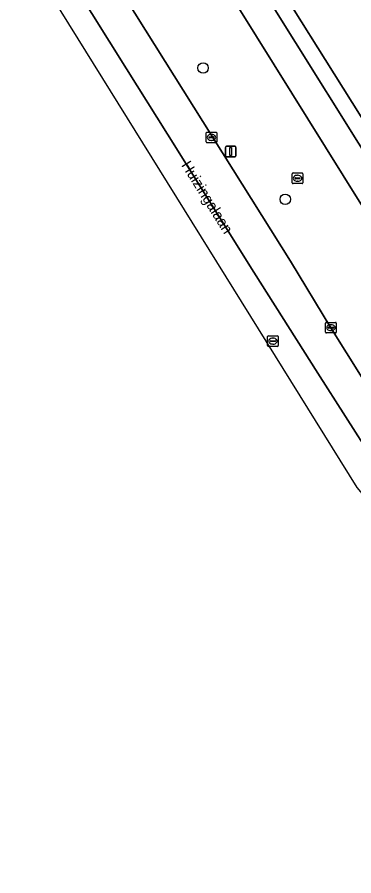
# Model space of a CAD drawing. Extents: x 160077 to 160948, y 386481 to 387498.
# Drawn here: x 160530.1 to 160561.8, y 386523.9 to 386604.6 of the extents above; entities that cross this region are included whole.
import ezdxf

# ---------------------------------------------------------------- set-up
doc = ezdxf.new("R2010")
doc.units = 0
for name, color, linetype in [('IMGEO_Berm_groen', 7, 'Continuous'), ('IMGEO_Boom', 7, 'Continuous'), ('IMGEO_Fietspad_gesloten', 7, 'Continuous'), ('IMGEO_Groenvoorziening', 7, 'Continuous'), ('IMGEO_Kolk', 7, 'Continuous'), ('IMGEO_Lichtmast', 7, 'Continuous'), ('IMGEO_Openbare_ruimte_label', 7, 'Continuous'), ('IMGEO_OVBaan_gesloten', 7, 'Continuous'), ('IMGEO_Rijbaan_regionaal_gesloten', 7, 'Continuous'), ('IMGEO_Rioolput', 7, 'Continuous'), ('IMGEO_Voetpad_open', 7, 'Continuous')]:
    doc.layers.add(name, color=color, linetype=linetype)

msp = doc.modelspace()

# ---------------------------------------------------------------- linework, layer by layer
at = {"layer": 'IMGEO_Berm_groen'}
for points in [[(160469.262, 386719.4), (160555.818, 386581.643), (160559.632, 386575.392), (160564.214, 386568.079), (160567.677, 386562.751)], [(160583.066, 386554.607), (160580.234, 386559.082), (160573.74, 386569.221), (160562.433, 386587.034), (160550.968, 386605.402), (160545.504, 386614.157), (160545.353, 386614.4), (160540.384, 386622.308), (160531.85, 386635.887), (160531.36, 386636.669), (160520.175, 386654.495), (160507.988, 386673.919), (160499.383, 386687.635)]]:
    msp.add_lwpolyline(points, dxfattribs=at)
at = {"layer": 'IMGEO_Boom'}
for centre in [(160547.601, 386599.793), (160555.335, 386587.452)]:
    msp.add_circle(centre, 0.489, dxfattribs=at)
at = {"layer": 'IMGEO_Fietspad_gesloten'}
msp.add_lwpolyline([(160565.101, 386588.121), (160553.416, 386606.82), (160552.85, 386607.713), (160549.473, 386613.148), (160547.703, 386615.911), (160545.353, 386614.4), (160545.504, 386614.157), (160550.968, 386605.402), (160562.433, 386587.034), (160573.74, 386569.221), (160580.234, 386559.082), (160583.066, 386554.607)], dxfattribs=at)
at = {"layer": 'IMGEO_Groenvoorziening'}
msp.add_lwpolyline([(160553.248, 386609.891), (160559.093, 386600.58), (160565.157, 386590.912)], dxfattribs=at)
at = {"layer": 'IMGEO_Kolk'}
for p, q in [((160547.895, 386592.842), (160547.895, 386593.694)), ((160547.97, 386593.768), (160548.822, 386593.768)), ((160548.383, 386593.548), (160548.408, 386593.548)), ((160548.896, 386593.694), (160548.896, 386592.842)), ((160548.822, 386592.768), (160547.97, 386592.768)), ((160548.154, 386593.262), (160548.154, 386593.274)), ((160548.592, 386593.225), (160548.194, 386593.225)), ((160548.197, 386593.311), (160548.595, 386593.311)), ((160548.406, 386592.988), (160548.381, 386592.988)), ((160548.638, 386593.274), (160548.638, 386593.262)), ((160559.131, 386574.966), (160559.131, 386575.818)), ((160559.206, 386575.892), (160560.058, 386575.892)), ((160559.619, 386575.672), (160559.644, 386575.672)), ((160560.132, 386575.818), (160560.132, 386574.966)), ((160560.058, 386574.892), (160559.206, 386574.892)), ((160559.39, 386575.386), (160559.39, 386575.398)), ((160559.828, 386575.349), (160559.43, 386575.349)), ((160559.433, 386575.435), (160559.831, 386575.435)), ((160559.642, 386575.112), (160559.617, 386575.112)), ((160559.874, 386575.398), (160559.874, 386575.386))]:
    msp.add_line(p, q, dxfattribs=at)
for points in [[(160547.895, 386592.842), (160547.895, 386593.694)], [(160547.97, 386593.768), (160548.822, 386593.768)], [(160548.896, 386593.694), (160548.896, 386592.842)], [(160548.822, 386592.768), (160547.97, 386592.768)], [(160559.131, 386574.966), (160559.131, 386575.818)], [(160559.206, 386575.892), (160560.058, 386575.892)], [(160560.132, 386575.818), (160560.132, 386574.966)], [(160560.058, 386574.892), (160559.206, 386574.892)]]:
    msp.add_lwpolyline(points, dxfattribs=at)
for centre, radius, start, end in [((160547.972, 386593.692), 0.0765, 91.55205, 178.44795), ((160547.972, 386593.692), 0.0765, 91.55205, 178.44795), ((160548.82, 386593.692), 0.0765, 1.55205, 88.44795), ((160548.82, 386593.692), 0.0765, 1.55205, 88.44795), ((160547.972, 386592.844), 0.0765, 181.55205, 268.44795), ((160547.972, 386592.844), 0.0765, 181.55205, 268.44795), ((160548.194, 386593.271), 0.0403, 85.87752, 175.75265), ((160548.191, 386593.261), 0.0366, 178.93798, 274.71019), ((160548.595, 386593.268), 0.043, 264.86636, 352.45326), ((160548.599, 386593.273), 0.0386, 1.73085, 96.63898), ((160548.82, 386592.844), 0.0765, 271.55205, 358.44795), ((160548.82, 386592.844), 0.0765, 271.55205, 358.44795), ((160559.208, 386575.816), 0.0765, 91.55205, 178.44795), ((160559.208, 386575.816), 0.0765, 91.55205, 178.44795), ((160560.056, 386575.816), 0.0765, 1.55205, 88.44795), ((160560.056, 386575.816), 0.0765, 1.55205, 88.44795), ((160559.208, 386574.968), 0.0765, 181.55205, 268.44795), ((160559.208, 386574.968), 0.0765, 181.55205, 268.44795), ((160559.43, 386575.395), 0.0403, 85.87752, 175.75265), ((160559.427, 386575.385), 0.0366, 178.93798, 274.71019), ((160559.831, 386575.392), 0.043, 264.86636, 352.45326), ((160559.835, 386575.397), 0.0386, 1.73085, 96.63898), ((160560.056, 386574.968), 0.0765, 271.55205, 358.44795), ((160560.056, 386574.968), 0.0765, 271.55205, 358.44795)]:
    msp.add_arc(centre, radius, start, end, dxfattribs=at)
for centre, major_axis, ratio, start_param, end_param in [((160548.382, 386593.268), (-0.387, 0.002), 0.722429, 4.712389, 7.853982), ((160548.407, 386593.268), (-0.39, 0.002), 0.717154, 1.570796, 4.712389), ((160559.618, 386575.392), (-0.387, 0.002), 0.722429, 4.712389, 7.853982), ((160559.643, 386575.392), (-0.39, 0.002), 0.717154, 1.570796, 4.712389)]:
    msp.add_ellipse(centre, major_axis=major_axis, ratio=ratio, start_param=start_param, end_param=end_param, dxfattribs=at)
at = {"layer": 'IMGEO_Lichtmast'}
for p, q in [((160549.711, 386591.536), (160549.711, 386592.336)), ((160549.711, 386592.336), (160549.711, 386591.536)), ((160549.811, 386592.436), (160550.601, 386592.436)), ((160550.601, 386592.436), (160549.811, 386592.436)), ((160550.701, 386592.336), (160550.701, 386591.536)), ((160550.701, 386591.536), (160550.701, 386592.336)), ((160550.601, 386591.436), (160549.811, 386591.436)), ((160549.811, 386591.436), (160550.601, 386591.436))]:
    msp.add_line(p, q, dxfattribs=at)
msp.add_lwpolyline([(160550.131, 386592.311), (160550.281, 386592.311), (160550.281, 386591.561), (160550.131, 386591.561), (160550.131, 386592.311)], dxfattribs=at)
for centre, start, end in [((160549.811, 386592.336), 90, 180), ((160549.811, 386592.336), 90, 180), ((160550.601, 386592.336), 0, 90), ((160550.601, 386592.336), 360, 90), ((160549.811, 386591.536), 180, 270), ((160549.811, 386591.536), 180, 270), ((160550.601, 386591.536), 270, 0), ((160550.601, 386591.536), 270, 0)]:
    msp.add_arc(centre, 0.1, start, end, dxfattribs=at)
at = {"layer": 'IMGEO_OVBaan_gesloten'}
msp.add_lwpolyline([(160563.595, 386562.96), (160558.403, 386571.103), (160552.394, 386580.604), (160544.265, 386593.572), (160540.407, 386599.725), (160533.871, 386610.149), (160531.896, 386608.867), (160562.065, 386560.373), (160587.772, 386529.698), (160608.631, 386513.091), (160617.435, 386505.515)], dxfattribs=at)
at = {"layer": 'IMGEO_Rijbaan_regionaal_gesloten'}
for points in [[(160444.774, 386752.299), (160489.97, 386680.162), (160533.871, 386610.149), (160540.407, 386599.725), (160544.265, 386593.572), (160552.394, 386580.604), (160558.403, 386571.103), (160563.595, 386562.96)], [(160567.677, 386562.751), (160564.214, 386568.079), (160559.632, 386575.392), (160555.818, 386581.643), (160469.262, 386719.4)]]:
    msp.add_lwpolyline(points, dxfattribs=at)
at = {"layer": 'IMGEO_Rioolput'}
for p, q in [((160555.992, 386589.007), (160555.992, 386589.859)), ((160556.067, 386589.933), (160556.919, 386589.933)), ((160556.251, 386589.427), (160556.251, 386589.439)), ((160556.689, 386589.39), (160556.291, 386589.39)), ((160556.294, 386589.476), (160556.692, 386589.476)), ((160556.48, 386589.713), (160556.505, 386589.713)), ((160556.735, 386589.439), (160556.735, 386589.427)), ((160556.993, 386589.859), (160556.993, 386589.007)), ((160556.919, 386588.933), (160556.067, 386588.933)), ((160556.503, 386589.153), (160556.478, 386589.153)), ((160553.675, 386573.702), (160553.675, 386574.554)), ((160553.75, 386574.628), (160554.602, 386574.628)), ((160553.934, 386574.122), (160553.934, 386574.134)), ((160554.372, 386574.085), (160553.974, 386574.085)), ((160553.977, 386574.171), (160554.375, 386574.171)), ((160554.163, 386574.408), (160554.188, 386574.408)), ((160554.418, 386574.134), (160554.418, 386574.122)), ((160554.676, 386574.554), (160554.676, 386573.702)), ((160554.602, 386573.628), (160553.75, 386573.628)), ((160554.186, 386573.848), (160554.161, 386573.848))]:
    msp.add_line(p, q, dxfattribs=at)
for points in [[(160555.992, 386589.007), (160555.992, 386589.859)], [(160556.067, 386589.933), (160556.919, 386589.933)], [(160556.993, 386589.859), (160556.993, 386589.007)], [(160556.919, 386588.933), (160556.067, 386588.933)], [(160553.675, 386573.702), (160553.675, 386574.554)], [(160553.75, 386574.628), (160554.602, 386574.628)], [(160554.676, 386574.554), (160554.676, 386573.702)], [(160554.602, 386573.628), (160553.75, 386573.628)]]:
    msp.add_lwpolyline(points, dxfattribs=at)
for centre, radius, start, end in [((160556.069, 386589.857), 0.0765, 91.55205, 178.44795), ((160556.069, 386589.857), 0.0765, 91.55205, 178.44795), ((160556.291, 386589.436), 0.0403, 85.87752, 175.75265), ((160556.288, 386589.426), 0.0366, 178.93798, 274.71019), ((160556.692, 386589.433), 0.043, 264.86636, 352.45326), ((160556.696, 386589.438), 0.0386, 1.73085, 96.63898), ((160556.917, 386589.857), 0.0765, 1.55205, 88.44795), ((160556.917, 386589.857), 0.0765, 1.55205, 88.44795), ((160556.069, 386589.009), 0.0765, 181.55205, 268.44795), ((160556.069, 386589.009), 0.0765, 181.55205, 268.44795), ((160556.917, 386589.009), 0.0765, 271.55205, 358.44795), ((160556.917, 386589.009), 0.0765, 271.55205, 358.44795), ((160553.752, 386574.552), 0.0765, 91.55205, 178.44795), ((160553.752, 386574.552), 0.0765, 91.55205, 178.44795), ((160553.974, 386574.131), 0.0403, 85.87752, 175.75265), ((160553.971, 386574.121), 0.0366, 178.93798, 274.71019), ((160554.375, 386574.128), 0.043, 264.86636, 352.45326), ((160554.379, 386574.133), 0.0386, 1.73085, 96.63898), ((160554.6, 386574.552), 0.0765, 1.55205, 88.44795), ((160554.6, 386574.552), 0.0765, 1.55205, 88.44795), ((160553.752, 386573.704), 0.0765, 181.55205, 268.44795), ((160553.752, 386573.704), 0.0765, 181.55205, 268.44795), ((160554.6, 386573.704), 0.0765, 271.55205, 358.44795), ((160554.6, 386573.704), 0.0765, 271.55205, 358.44795)]:
    msp.add_arc(centre, radius, start, end, dxfattribs=at)
for centre, major_axis, ratio, start_param, end_param in [((160556.479, 386589.433), (-0.387, 0.002), 0.722429, 4.712389, 7.853982), ((160556.504, 386589.433), (-0.39, 0.002), 0.717154, 1.570796, 4.712389), ((160554.162, 386574.128), (-0.387, 0.002), 0.722429, 4.712389, 7.853982), ((160554.187, 386574.128), (-0.39, 0.002), 0.717154, 1.570796, 4.712389)]:
    msp.add_ellipse(centre, major_axis=major_axis, ratio=ratio, start_param=start_param, end_param=end_param, dxfattribs=at)
at = {"layer": 'IMGEO_Voetpad_open'}
for points in [[(160590.596, 386551.641), (160587.086, 386556.982), (160582.019, 386564.881), (160581.106, 386566.271), (160580.857, 386566.113), (160574.437, 386576.424), (160569.667, 386583.686), (160568.607, 386585.371), (160565.139, 386590.887), (160565.157, 386590.912), (160559.093, 386600.58), (160553.248, 386609.891)], [(160552.85, 386607.713), (160553.416, 386606.82), (160565.101, 386588.121), (160580.414, 386564.047), (160585.58, 386556.03), (160589.041, 386550.715)]]:
    msp.add_lwpolyline(points, dxfattribs=at)

# ---------------------------------------------------------------- texts
at = {"layer": 'IMGEO_Openbare_ruimte_label'}
msp.add_text('Huizingalaan', height=1, rotation=302.00538, dxfattribs=at).set_placement((160545.526, 386590.663))

doc.saveas('drawing.dxf')
